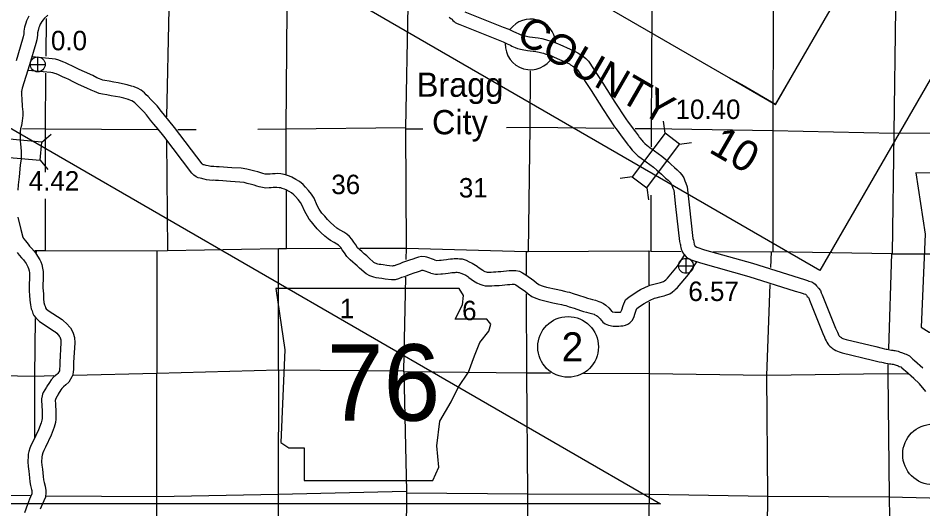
# Model space of a CAD drawing. Extents: x 369523 to 838377, y 495025 to 936819.
# Drawn here: x 590682 to 630067, y 591641 to 612982 of the extents above; entities that cross this region are included whole.
import ezdxf

# ---------------------------------------------------------------- set-up
doc = ezdxf.new("R2010")
doc.units = 0
for name, color, linetype in [('1', 7, 'Continuous'), ('21', 7, 'Continuous'), ('22', 7, 'Continuous'), ('DSN_BRDG_Annotation', 7, 'Continuous'), ('DSN_DRFT_Common-Annotations', 7, 'Continuous'), ('DSN_DRFT_Common-Line', 7, 'Continuous'), ('DSN_DRFT_Junk-No-Plot', 7, 'Continuous'), ('Level 1', 7, 'Continuous'), ('Level 15', 7, 'Continuous'), ('Level 21', 7, 'Continuous'), ('Level 22', 7, 'Continuous'), ('SHET_Stamp-PE-Chief-Eng', 7, 'Continuous')]:
    doc.layers.add(name, color=color, linetype=linetype)

msp = doc.modelspace()

# ---------------------------------------------------------------- linework, layer by layer
at = {"layer": '1'}
for start, end in [(5.114, 143.2645), (177.9944, 330.5577)]:
    msp.add_arc((612986, 611837), 1100, start, end, dxfattribs=at)
at = {"layer": '21'}
for p, q in [((715348, 757482), (625588, 602013)), ((623656, 609226), (708796, 756692)), ((625588, 602013), (369523, 749853)), ((385880, 746506), (623656, 609226)), ((623656, 609226), (624902, 611385)), ((623656, 609226), (624656, 610958)), ((624656, 610958), (623656, 609226)), ((621645, 610387), (623656, 609226)), ((623656, 609226), (621924, 610226)), ((623656, 609226), (622179, 610079)), ((623656, 609226), (623656, 609226)), ((623656, 609226), (623656, 609226)), ((623656, 609226), (623656, 609226))]:
    msp.add_line(p, q, dxfattribs=at)
at = {"layer": '22'}
for points in [[(629763, 606250), (630162, 603586), (629985, 599544), (630340, 599322), (631006, 599322), (631006, 597901), (636602, 597901), (636868, 598479), (636779, 599411), (636913, 600477), (637401, 601321), (637712, 601943), (638156, 602609), (638423, 603319), (638645, 603897), (639044, 604385), (639133, 604696), (638955, 604918), (637579, 604918), (637890, 605540), (637934, 605939), (637750, 606246)], [(601895, 601228), (602295, 598564), (602118, 594522), (602473, 594300), (603139, 594300), (603139, 592879), (608735, 592879), (609001, 593456), (608912, 594389), (609045, 595455), (609534, 596299), (609845, 596920), (610289, 597587), (610555, 598297), (610777, 598874), (611177, 599363), (611266, 599674), (611088, 599896), (609712, 599896), (610022, 600518), (610067, 600917), (609883, 601224)]]:
    msp.add_lwpolyline(points, close=True, dxfattribs=at)
at = {"layer": 'DSN_DRFT_Common-Annotations'}
for p, q in [((591536, 610643), (591536, 611293)), ((591211, 610968), (591861, 610968)), ((619431, 602209), (620081, 602209)), ((619756, 601884), (619756, 602534))]:
    msp.add_line(p, q, dxfattribs=at)
for centre in [(591536, 610968), (619756, 602209)]:
    msp.add_circle(centre, 325, dxfattribs=at)
at = {"layer": 'DSN_DRFT_Common-Line'}
for centre in [(614623, 598684), (630508, 594010)]:
    msp.add_circle(centre, 1320, dxfattribs=at)
at = {"layer": 'Level 1'}
for points in [[(610134, 613258), (611792, 612591), (612038, 612500), (612217, 612410), (612375, 612343), (612443, 612306), (612562, 612255), (612610, 612234), (612739, 612205), (612949, 612167), (613314, 612118), (613484, 612089), (613636, 612054), (613724, 612027), (613826, 611996), (613934, 611964), (614090, 611908), (614196, 611861), (614262, 611832), (614717, 611627), (614960, 611522), (615041, 611470), (615141, 611414), (615235, 611356), (615313, 611301), (615390, 611229), (615505, 611103), (616136, 610155), (616655, 609333), (617137, 608598), (617243, 608458), (617379, 608263), (617500, 608115), (617559, 608031), (617684, 607864), (617721, 607811), (617749, 607775), (617813, 607691), (617844, 607658), (617882, 607621), (617965, 607528), (618060, 607443), (618103, 607409), (618149, 607375), (618305, 607266), (618380, 607214), (618544, 607093), (618704, 606972), (618884, 606831), (618993, 606727), (619094, 606631), (619257, 606481), (619373, 606386), (619494, 606270), (619579, 606170), (619655, 606032), (619710, 605905), (619748, 605807), (619811, 605650), (619897, 604856), (620059, 603393), (620081, 603320), (620101, 603243), (620112, 603149), (620113, 603144), (620116, 603136), (620119, 603127), (620161, 603054), (620180, 603046), (620228, 603017)], [(591152, 613071), (591104, 612978), (591054, 612861), (591018, 612764), (590968, 612582), (590932, 612417), (590927, 612298), (590910, 612170), (590874, 612063), (590598, 611117)], [(591970, 613106), (591816, 612960), (591769, 612907), (591716, 612836), (591670, 612766), (591648, 612722), (591612, 612638), (591589, 612579), (591551, 612439), (591529, 612339), (591525, 612245), (591497, 612035), (591447, 611885), (591173, 610945), (590865, 609939), (590824, 609797), (590823, 609778)], [(609451, 613029), (609525, 612963), (609546, 612945), (609557, 612935), (609605, 612884), (609661, 612836), (609710, 612796), (609793, 612750), (609908, 612703), (611576, 612032), (611797, 611950), (611965, 611865), (612114, 611802), (612179, 611766), (612323, 611704), (612424, 611660), (612620, 611617), (612855, 611574), (613224, 611524), (613366, 611500), (613480, 611474), (613549, 611453), (613655, 611421), (613749, 611393), (613866, 611351), (613954, 611311), (614021, 611283), (614475, 611078), (614679, 610990), (614732, 610956), (614835, 610898), (614903, 610855), (614935, 610833), (614963, 610806), (615030, 610733), (615632, 609828), (616150, 609008), (616647, 608252), (616758, 608105), (616900, 607902), (617022, 607752), (617074, 607678), (617196, 607514), (617238, 607453), (617276, 607407), (617352, 607305), (617416, 607237), (617451, 607203), (617540, 607104), (617674, 606983), (617741, 606931), (617800, 606887), (617960, 606776), (618028, 606727), (618185, 606612), (618338, 606496), (618492, 606376), (618579, 606293), (618683, 606194), (618863, 606028), (618975, 605936), (619058, 605857), (619083, 605827), (619116, 605767), (619154, 605679), (619189, 605588), (619223, 605502), (619301, 604790), (619469, 603272), (619503, 603159), (619510, 603132), (619518, 603066), (619527, 603011), (619550, 602932), (619577, 602870), (619601, 602819), (619622, 602776), (619665, 602712), (619762, 602600), (619833, 602542), (619905, 602511), (619978, 602467)], [(595668, 610013), (595435, 610083), (595230, 610131), (595035, 610167), (594851, 610199), (594651, 610239), (594463, 610269), (594373, 610288), (594230, 610343), (594113, 610390), (593935, 610480), (593568, 610641), (593346, 610751), (593143, 610855), (593014, 610912), (592897, 610966), (592752, 611033), (592678, 611067), (592550, 611115), (592457, 611150), (592308, 611190), (592169, 611208), (591292, 611293)], [(595495, 609438), (595279, 609503), (595107, 609544), (594929, 609576), (594740, 609609), (594544, 609649), (594355, 609679), (594204, 609710), (594010, 609784), (593865, 609843), (593678, 609937), (593314, 610098), (593077, 610215), (592886, 610312), (592767, 610365), (592646, 610421), (592502, 610488), (592447, 610513), (592338, 610554), (592274, 610578), (592191, 610600), (592101, 610611), (591113, 610708)], [(590824, 609802), (590824, 609746), (590831, 609644), (590844, 609478), (590866, 609140), (590891, 608907), (590887, 608748), (590857, 608517), (590827, 608318), (590794, 608164), (590778, 608034), (590771, 607833), (590777, 607624), (590789, 607513), (590805, 607352), (590815, 607201), (590816, 607168), (590817, 607006), (590809, 606859), (590771, 606588), (590729, 606081), (590690, 605730), (590664, 605493)], [(608804, 602466), (608470, 602583), (608395, 602598), (608245, 602609), (608105, 602590), (607981, 602545), (607867, 602502), (607723, 602461), (607543, 602397), (607415, 602349), (607294, 602303), (607163, 602258), (607051, 602212), (607011, 602203), (606960, 602201), (606738, 602231), (606578, 602250), (606467, 602262), (606397, 602275), (606346, 602288), (606230, 602330), (606173, 602358), (605944, 602552), (605856, 602639), (605753, 602734), (605639, 602828), (605553, 602902), (605462, 602999), (605377, 603117), (605290, 603243), (605205, 603369), (605102, 603489), (604995, 603594), (604857, 603674), (604731, 603747), (604599, 603816), (604556, 603849), (604426, 603958), (604280, 604092), (604145, 604227), (604031, 604369), (603910, 604505), (603847, 604585), (603794, 604670), (603703, 604839), (603571, 605147), (603460, 605320), (603330, 605485), (603198, 605631), (603088, 605743), (602925, 605875), (602774, 605969), (602596, 606063), (602489, 606104), (602371, 606146), (602268, 606179), (602124, 606204), (601961, 606219), (601865, 606216), (601754, 606210), (601651, 606203), (601574, 606197), (601491, 606194), (601434, 606201), (601337, 606227), (601249, 606252), (601115, 606293), (600985, 606325), (600815, 606370), (600642, 606418), (600399, 606450), (599980, 606476), (599799, 606492), (599629, 606507), (599436, 606514), (599318, 606520), (599201, 606531), (599132, 606526), (599067, 606527), (599009, 606537), (598953, 606552), (598869, 606579), (598782, 606596), (598739, 606604), (598738, 606604), (598723, 606617), (598691, 606644), (597495, 608222), (597245, 608530), (597055, 608756), (596923, 608920), (596730, 609168), (596590, 609318), (596466, 609448), (596340, 609571), (596258, 609651), (596185, 609733), (596041, 609847), (595876, 609937), (595685, 610007)], [(608643, 601887), (608310, 602003), (608265, 602006), (608249, 602004), (608190, 601983), (608056, 601932), (607905, 601889), (607750, 601834), (607627, 601787), (607497, 601738), (607373, 601696), (607234, 601639), (607094, 601606), (606933, 601599), (606662, 601636), (606510, 601654), (606380, 601668), (606266, 601689), (606169, 601714), (605992, 601778), (605839, 601855), (605540, 602109), (605443, 602204), (605360, 602281), (605252, 602369), (605136, 602469), (604997, 602618), (604887, 602771), (604795, 602904), (604727, 603005), (604663, 603079), (604628, 603113), (604557, 603155), (604442, 603221), (604277, 603308), (604182, 603379), (604030, 603507), (603865, 603658), (603698, 603825), (603572, 603982), (603450, 604120), (603356, 604239), (603275, 604369), (603162, 604579), (603039, 604865), (602972, 604971), (602871, 605097), (602760, 605221), (602684, 605299), (602577, 605385), (602475, 605449), (602347, 605516), (602281, 605541), (602179, 605578), (602125, 605595), (602045, 605608), (601943, 605618), (601891, 605616), (601790, 605611), (601697, 605605), (601607, 605597), (601466, 605593), (601323, 605609), (601175, 605649), (601078, 605677), (600956, 605714), (600836, 605744), (600658, 605791), (600522, 605829), (600341, 605853), (599935, 605878), (599747, 605895), (599593, 605908), (599410, 605914), (599275, 605922), (599196, 605929), (599146, 605925), (599010, 605929), (598880, 605950), (598783, 605977), (598719, 605997), (598673, 606006), (598604, 606018), (598526, 606041), (598433, 606079), (598335, 606158), (598250, 606234), (597022, 607851), (596782, 608148), (596591, 608375), (596452, 608548), (596273, 608778), (596153, 608906), (596039, 609026), (595922, 609141), (595823, 609236), (595770, 609296), (595709, 609345), (595628, 609389), (595478, 609444)], [(590674, 604331), (590807, 603785), (590884, 603455), (590888, 603446), (590933, 603382), (591005, 603291), (591117, 603150), (591180, 603060), (591269, 602975), (591380, 602851), (591442, 602769), (591533, 602633), (591627, 602477), (591668, 602389), (591711, 602268), (591746, 602115), (591770, 601970), (591776, 601833), (591778, 601686), (591774, 601555), (591766, 601458), (591765, 601332), (591764, 601228), (591768, 601146), (591784, 600967), (591790, 600769), (591809, 600617), (591830, 600516), (591854, 600459), (591879, 600382), (591908, 600342), (591987, 600263), (592595, 599871), (592663, 599822), (592793, 599702), (592858, 599627), (592879, 599606), (592966, 599509), (593033, 599390), (593083, 599282), (593131, 599092), (593150, 598865), (593092, 598004), (593096, 597816), (593088, 597686), (593078, 597610), (593067, 597476), (593024, 597381), (592885, 597154), (592758, 597030), (592654, 596950), (592593, 596881), (592548, 596813), (592432, 596629)], [(620227, 603017), (620555, 602910), (622656, 602320), (624687, 601684), (624913, 601618), (625004, 601583), (625051, 601569), (625079, 601558), (625106, 601550), (625226, 601521), (625314, 601462), (625379, 601411), (625438, 601344), (625477, 601292), (625496, 601265), (625523, 601236), (625603, 601137), (625645, 601036), (625686, 600944), (626262, 599503), (626346, 599329), (626373, 599249), (626389, 599215), (626406, 599183), (626420, 599160), (626422, 599158), (626448, 599136), (626467, 599123), (626520, 599090), (626544, 599070), (626545, 599069), (626589, 599049), (626631, 599033), (626722, 599002), (628017, 598696), (628297, 598626), (628401, 598605), (628465, 598590), (628508, 598581), (628569, 598566), (628628, 598556), (628704, 598546), (628752, 598538), (628805, 598533), (628867, 598522), (628914, 598511), (628985, 598493), (629079, 598460), (629142, 598442), (629247, 598403), (629278, 598386), (629335, 598366), (629398, 598335), (629479, 598295), (629557, 598224), (629632, 598156), (629700, 598096), (630065, 597773)], [(590637, 602789), (590724, 602667), (590837, 602558), (590916, 602471), (590952, 602422), (591027, 602311), (591096, 602196), (591112, 602161), (591134, 602098), (591157, 601999), (591172, 601908), (591176, 601816), (591178, 601691), (591175, 601589), (591166, 601486), (591165, 601335), (591164, 601215), (591170, 601104), (591185, 600931), (591191, 600724), (591216, 600520), (591254, 600336), (591291, 600250), (591325, 600143), (591373, 600055), (591453, 599948), (591608, 599793), (592257, 599376), (592282, 599357), (592362, 599283), (592422, 599215), (592445, 599192), (592475, 599158), (592498, 599118), (592514, 599082), (592537, 598992), (592549, 598859), (592492, 598018), (592496, 597829), (592490, 597743), (592481, 597671), (592478, 597639), (592412, 597531), (592364, 597484), (592242, 597390), (592117, 597248), (592044, 597139), (591924, 596948)], [(618859, 601592), (618947, 601678), (619379, 602189), (619697, 602671)], [(608804, 602466), (608915, 602442), (609025, 602453), (609096, 602458), (609200, 602474), (609325, 602491), (609409, 602501), (609507, 602515), (609591, 602519), (609658, 602523), (609718, 602529), (609820, 602528), (609903, 602521), (610011, 602512), (610182, 602453), (610319, 602388), (610444, 602333), (610598, 602241), (610661, 602194), (610692, 602164), (610840, 602058), (610907, 602015), (610939, 601994), (610992, 601970), (611062, 601948), (611097, 601940), (611182, 601937), (611272, 601941), (611381, 601947), (611478, 601954), (611580, 601960), (611694, 601970), (611807, 601985), (611941, 601997), (612056, 602004), (612182, 602009), (612281, 602007), (612346, 602002), (612511, 601974), (612645, 601903), (612784, 601817), (613129, 601569), (613254, 601467), (613344, 601404), (613447, 601357), (613543, 601321), (613685, 601289), (614097, 601191), (614305, 601147), (614471, 601113), (614577, 601083), (614686, 601060), (614849, 601005), (615075, 600937), (615349, 600844), (615471, 600805), (615583, 600773), (615684, 600748), (615818, 600710), (615968, 600662), (616042, 600629), (616162, 600571), (616268, 600496), (616399, 600390), (616488, 600275), (616513, 600242), (616537, 600218), (616546, 600215), (616662, 600190), (616730, 600188), (616800, 600192), (616872, 600195), (616908, 600199), (616925, 600203), (616940, 600233), (616960, 600295), (617019, 600492), (617121, 600735), (617208, 600808), (617330, 600891), (617484, 600997), (617629, 601095), (617779, 601174), (617994, 601287), (618094, 601329), (618178, 601363), (618300, 601403), (618476, 601444), (618589, 601471), (618645, 601486), (618695, 601500), (618737, 601515), (618771, 601531), (618813, 601555), (618876, 601608)], [(619276, 601161), (619387, 601268), (619860, 601829), (620225, 602381)], [(619976, 602468), (620380, 602335), (622485, 601745), (624513, 601109), (624722, 601049), (624808, 601016), (624857, 601001), (624890, 600989), (624951, 600971), (624971, 600966), (624972, 600965), (624995, 600935), (625033, 600883), (625068, 600845), (625082, 600827), (625095, 600797), (625134, 600710), (625713, 599262), (625789, 599104), (625814, 599028), (625853, 598944), (625885, 598885), (625922, 598823), (625958, 598774), (626014, 598717), (626085, 598657), (626139, 598620), (626168, 598602), (626208, 598569), (626281, 598530), (626353, 598497), (626425, 598469), (626559, 598424), (627875, 598113), (628165, 598040), (628273, 598019), (628334, 598004), (628375, 597996), (628450, 597978), (628540, 597963), (628616, 597953), (628676, 597943), (628724, 597938), (628742, 597935), (628767, 597929), (628812, 597917), (628900, 597887), (628957, 597871), (628994, 597857), (629031, 597836), (629103, 597811), (629133, 597797), (629137, 597795), (629153, 597780), (629233, 597707), (629304, 597646), (629667, 597324)], [(608642, 601887), (608846, 601843), (608936, 601841), (609078, 601855), (609162, 601862), (609285, 601880), (609403, 601896), (609486, 601906), (609564, 601917), (609622, 601920), (609704, 601924), (609747, 601929), (609792, 601928), (609850, 601923), (609886, 601920), (609957, 601896), (610069, 601843), (610167, 601799), (610264, 601741), (610274, 601734), (610308, 601701), (610502, 601563), (610577, 601513), (610651, 601465), (610779, 601409), (610906, 601368), (611020, 601343), (611183, 601336), (611303, 601342), (611418, 601349), (611516, 601355), (611626, 601362), (611759, 601374), (611873, 601388), (611986, 601398), (612087, 601405), (612187, 601409), (612253, 601407), (612275, 601406), (612315, 601399), (612347, 601382), (612451, 601318), (612764, 601093), (612892, 600988), (613045, 600881), (613217, 600803), (613371, 600745), (613550, 600704), (613965, 600606), (614183, 600560), (614329, 600529), (614433, 600500), (614529, 600480), (614667, 600434), (614892, 600365), (615162, 600274), (615296, 600231), (615426, 600194), (615530, 600168), (615646, 600135), (615753, 600101), (615788, 600085), (615857, 600052), (615906, 600018), (615966, 599969), (616014, 599907), (616062, 599845), (616090, 599816), (616129, 599765), (616243, 599687), (616379, 599636), (616591, 599592), (616735, 599588), (616829, 599592), (616924, 599597), (617008, 599607), (617124, 599632), (617221, 599667), (617316, 599733), (617421, 599850), (617497, 600007), (617533, 600115), (617585, 600289), (617614, 600359), (617669, 600396), (617822, 600502), (617936, 600579), (618058, 600643), (618249, 600743), (618323, 600774), (618385, 600799), (618461, 600824), (618615, 600860), (618736, 600890), (618800, 600906), (618877, 600928), (618965, 600960), (619050, 600999), (619158, 601062), (619259, 601146)], [(630202, 596752), (629925, 597080), (629660, 597331)], [(591919, 596940), (591780, 596702), (591749, 596629), (591732, 596551), (591694, 596426), (591705, 596293), (591711, 596189), (591730, 595830), (591727, 595735), (591724, 595576), (591718, 595506), (591682, 595385), (591567, 595080), (591332, 594579), (591256, 594427), (591192, 594275), (591152, 594134), (591125, 594016), (591114, 593953), (591102, 593685), (591117, 593487), (591144, 593284), (591166, 593133), (591180, 592988), (591198, 592816), (591227, 592660), (591271, 592489), (591283, 592436), (591285, 592415), (591287, 592370), (591281, 592302), (591175, 592061), (591087, 591834), (590957, 591469)], [(592437, 596637), (592323, 596442), (592314, 596399), (592301, 596359), (592303, 596336), (592310, 596224), (592331, 595837), (592327, 595720), (592324, 595546), (592311, 595392), (592250, 595192), (592120, 594846), (591872, 594318), (591802, 594176), (591759, 594075), (591733, 593983), (591714, 593900), (591712, 593892), (591703, 593694), (591714, 593548), (591738, 593366), (591761, 593206), (591777, 593049), (591792, 592902), (591813, 592789), (591855, 592628), (591876, 592529), (591883, 592462), (591889, 592359), (591869, 592149), (591730, 591832), (591649, 591625)]]:
    msp.add_lwpolyline(points, dxfattribs=at)
at = {"layer": 'Level 15'}
for points in [[(607576, 602492), (607586, 602985), (607563, 608162), (607567, 608214), (607657, 613509), (607660, 613557), (607673, 614873)], [(591408, 602879), (591472, 602879), (591868, 602877), (596719, 602859), (597181, 602870), (602011, 602961), (602371, 602964), (604695, 602973)], [(605555, 602977), (607586, 602985)], [(607586, 602985), (612811, 602836), (612889, 602840), (618140, 602857), (618232, 602845), (619547, 602840)], [(620951, 602835), (623474, 602825), (623538, 602833), (628703, 602739), (628737, 602738), (633985, 602731), (634029, 602734), (639229, 602722), (643785, 602748), (644096, 602751)], [(607479, 597599), (607476, 597651), (607560, 601720)], [(607479, 597599), (607586, 592406), (607584, 592340), (607544, 587007), (607517, 581710), (607513, 581658), (607489, 576436), (607481, 576403), (607384, 574059)]]:
    msp.add_lwpolyline(points, dxfattribs=at)
at = {"layer": 'Level 21'}
for p, q in [((618847, 607977), (618774, 608500)), ((591713, 607594), (592118, 607933)), ((619478, 607499), (620001, 607572)), ((591643, 606805), (591982, 606400)), ((617413, 606082), (616890, 606010)), ((618045, 605604), (618118, 605081))]:
    msp.add_line(p, q, dxfattribs=at)
for points in [[(591713, 607594), (589346, 607803), (589277, 607014), (591643, 606805)], [(618847, 607977), (617413, 606082), (618045, 605604), (619478, 607499)]]:
    msp.add_lwpolyline(points, close=True, dxfattribs=at)
at = {"layer": 'Level 22'}
for points in [[(618252, 607386), (618257, 608178), (618288, 613461), (618247, 618806), (618441, 623999), (618498, 629527), (618426, 634722)], [(623735, 634660), (623613, 629477), (623550, 624205), (623662, 618727), (623553, 613374), (623529, 608099), (623538, 602833)], [(628737, 602738), (628815, 607972), (628888, 613399), (628765, 618654), (628816, 624072), (628833, 629342), (628970, 634532)], [(597308, 618729), (597246, 613386), (597144, 608687)], [(602357, 606180), (602348, 608146), (602397, 613382), (602520, 618686)], [(591900, 611324), (591917, 612969)], [(591868, 606289), (591868, 608155), (591893, 610588)], [(612977, 610690), (612951, 608234), (612889, 602840)], [(596743, 608122), (591868, 608155), (590879, 608165)], [(598431, 608126), (597630, 608122)], [(607567, 608214), (602348, 608146), (601114, 608139)], [(607563, 608162), (608294, 608172)], [(611941, 608220), (612951, 608234), (616615, 608195)], [(617540, 608185), (618257, 608178), (623529, 608099), (628815, 607972), (634077, 608018), (639296, 608126)], [(597136, 607667), (597181, 602870)], [(602371, 602964), (602360, 605481)], [(591868, 602877), (591868, 605121)], [(618232, 602845), (618244, 605281)], [(591472, 602879), (591471, 602791)], [(596719, 602859), (596719, 597546)], [(602013, 597687), (602011, 602961)], [(612815, 601836), (612811, 602836)], [(618140, 602857), (618143, 601381)], [(623449, 602134), (623474, 602825)], [(628703, 602739), (628569, 598607)], [(623315, 592193), (623280, 597444), (623422, 601397)], [(612877, 592302), (612831, 597548), (612818, 600991)], [(618145, 600628), (618153, 597515), (618145, 592274)], [(591430, 599919), (591395, 597414)], [(628547, 597922), (628534, 597507)], [(575479, 597565), (580858, 597511), (586193, 597512), (591395, 597414), (592231, 597435)], [(593076, 597456), (596719, 597546), (602013, 597687), (607476, 597651)], [(596747, 571094), (596757, 576326), (596745, 581591), (596707, 586889), (596719, 592176), (596719, 597546)], [(602013, 597687), (601996, 592277), (601999, 586904), (602035, 581680), (602071, 576382), (601990, 572922)], [(613860, 597542), (612831, 597548), (607479, 597599)], [(628534, 597507), (623280, 597444), (618153, 597515), (615298, 597533)], [(629405, 597503), (628534, 597507), (628599, 592161)], [(591395, 597414), (591402, 594752)], [(591903, 592213), (596719, 592176), (601996, 592277), (607586, 592406)], [(575475, 592233), (580863, 592205), (586129, 592262), (591203, 592219)], [(607584, 592340), (612877, 592302), (618145, 592274), (623315, 592193), (628599, 592161), (633877, 592031), (635243, 591984)], [(612711, 573578), (612724, 576435), (612786, 581761), (612836, 586984), (612877, 592302)], [(618145, 592274), (618058, 586891), (617925, 581662), (618124, 576314), (617983, 571925)], [(623302, 572883), (623296, 576251), (623224, 581494), (623263, 586825), (623315, 592193)], [(628599, 592161), (628684, 586774), (628472, 581424), (628636, 576157), (628638, 573448)]]:
    msp.add_lwpolyline(points, dxfattribs=at)
at = {"layer": 'SHET_Stamp-PE-Chief-Eng'}
for points in [[(570585, 619616), (618650, 591866)], [(618650, 591866), (567033, 591866)]]:
    msp.add_lwpolyline(points, dxfattribs=at)

# ---------------------------------------------------------------- texts
at = {"layer": '1'}
for s, p in [('Bragg', (608037, 609559)), ('City', (608699, 607929))]:
    msp.add_text(s, height=1056, dxfattribs=at).set_placement(p)
at = {"layer": '21'}
for s, height, p in [('COUNTY', 1320, (612292, 612021)), ('10', 1336, (620698, 607181))]:
    msp.add_text(s, height=height, rotation=330, dxfattribs=at).set_placement(p)
at = {"layer": '22'}
msp.add_text('76', height=3326.4, dxfattribs=at).set_placement((604114, 595474))
at = {"layer": 'DSN_BRDG_Annotation'}
for s, p in [('0.0', (592112, 611583)), ('4.42', (591146, 605483)), ('6.57', (619856, 600680))]:
    msp.add_text(s, height=844.8, dxfattribs=at).set_placement(p)
at = {"layer": 'DSN_DRFT_Common-Line'}
msp.add_text('2', height=1267, dxfattribs=at).set_placement((614340, 598051))
at = {"layer": 'DSN_DRFT_Junk-No-Plot'}
msp.add_text('10.40', height=844.8, dxfattribs=at).set_placement((619301, 608595))
at = {"layer": 'Level 22'}
for s, height, p in [('36', 844.8, (604316, 605328)), ('31', 844.8, (609868, 605182)), ('1', 845, (604687, 599934)), ('6', 845, (610010, 599847))]:
    msp.add_text(s, height=height, dxfattribs=at).set_placement(p)

doc.saveas('drawing.dxf')
